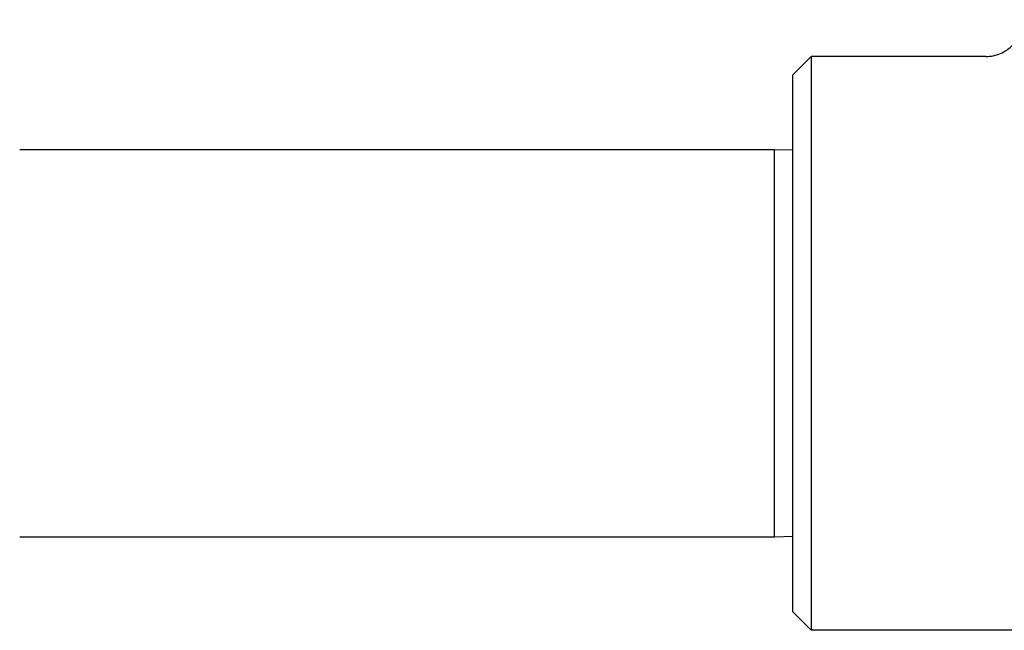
# Model space of a CAD drawing. Header units: inches. Extents: x 24 to 1128, y -94 to 748.
# Tile 387 of 546: x 711.78 to 715.13, y 257.09 to 259.16. Entities that reach past the tile are written whole.
import ezdxf

# ---------------------------------------------------------------- set-up
doc = ezdxf.new("R2010")
doc.units = ezdxf.units.IN
doc.header["$LTSCALE"] = 32
doc.header["$MEASUREMENT"] = 0
doc.layers.add('Visible (ANSI)', color=7, linetype='Continuous', lineweight=30)

msp = doc.modelspace()

# ---------------------------------------------------------------- linework, layer by layer
at = {"layer": 'Visible (ANSI)'}
for p, q in [((714.40783, 258.97412), (714.47033, 259.03662)), ((714.47033, 259.03662), (714.47033, 257.08912)), ((715.06298, 259.03662), (714.47033, 259.03662)), ((714.40783, 257.15162), (714.40783, 258.97412)), ((714.34533, 258.72037), (711.78283, 258.72037)), ((714.40783, 258.71874), (714.34533, 258.72037)), ((714.34533, 257.40537), (714.34533, 258.72037)), ((714.34533, 257.40537), (711.78283, 257.40537)), ((714.40783, 257.40701), (714.34533, 257.40537)), ((714.40783, 257.15162), (714.47033, 257.08912)), ((716.01766, 257.08912), (714.47033, 257.08912))]:
    msp.add_line(p, q, dxfattribs=at)
msp.add_open_spline([(715.06298, 259.03662), (715.06308, 259.03662), (715.06319, 259.03662), (715.07184, 259.03665), (715.08037, 259.03753), (715.0971, 259.04098), (715.10526, 259.04354), (715.12814, 259.05335), (715.14179, 259.06264), (715.16463, 259.08583), (715.17365, 259.09946), (715.18593, 259.12938), (715.18908, 259.14536), (715.18908, 259.1615)], degree=3, knots=[-0.00080906, -0.00080906, -0.00080906, -0.00080906, 0, 0, 0.06513682, 0.06513682, 0.13017613, 0.13017613, 0.25481643, 0.25481643, 0.37825086, 0.37825086, 0.50129539, 0.50129539, 0.50129539, 0.50129539], dxfattribs=at)

doc.saveas('drawing.dxf')
